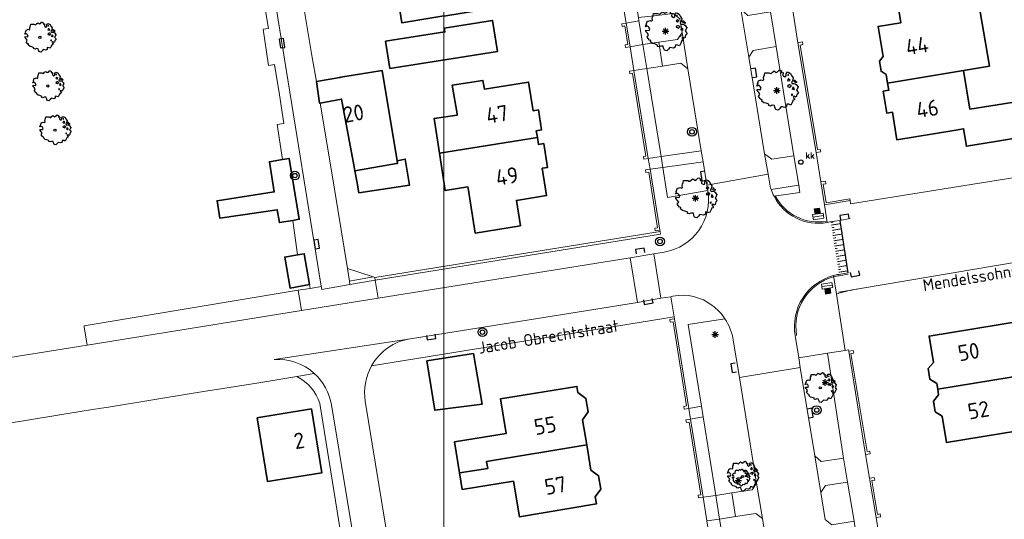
# Model space of a CAD drawing. Header units: metres. Extents: x 152391 to 157968, y 462336 to 467280.
# Tile 500 of 656: x 156114 to 156225, y 462924 to 462981. Entities that reach past the tile are written whole.
import ezdxf
from ezdxf.enums import TextEntityAlignment as Align

# ---------------------------------------------------------------- set-up
doc = ezdxf.new("R2010")
doc.units = ezdxf.units.M
doc.header["$LTSCALE"] = 0.75
doc.layers.get('0').update_dxf_attribs({"lineweight": 25})
for name, color, linetype, lineweight in [('B-GV-GR-BOOM-S', 252, 'Continuous', 25), ('B-RO-GR-GROENVOORZIENING-GV', 251, 'Continuous', 18), ('B-RO-GR-HAAG-GV', 251, 'Continuous', 13), ('B-RO-IE-TERREINAFSCHEIDING_KUNSTMATIG_MUUR-GV', 251, 'Continuous', 18), ('B-RO-OG-BEBOUWING-GV', 6, 'Continuous', 35), ('B-RO-OG-BEBOUWING-T18', 1, 'Continuous', 18), ('B-RO-OG-TERREIN_CULTUURSCHEIDING-GV', 251, 'Continuous', 18), ('B-RO-VH-VERHARDING_ASFALT-GV', 251, 'Continuous', 18), ('B-RO-VH-VERHARDING_BETONSTRAATSTEEN-GV', 251, 'Continuous', 18), ('B-RO-VH-VERHARDING_STRAATBAKSTEEN-GV', 251, 'Continuous', 18), ('B-RO-VH-VERHARDING_TEGEL-GV', 251, 'Continuous', 18), ('B-WE-OG-TOPOGRAFIE-T18', 1, 'Continuous', 18), ('B-WE-VW-MARKERING_LANGS_STREEP_DOORGETROKKEN-G', 253, 'Continuous', 13)]:
    doc.layers.add(name, color=color, linetype=linetype, lineweight=lineweight)
doc.layers.add('h-v-wb-asfaltbeton-deklaag', color=251, linetype='Continuous', plot=False)
for name, color, linetype in [('S07_STRAATKOLK', 251, 'Continuous'), ('S08_TROTTOIRKOLK', 251, 'Continuous'), ('TOPO_BOOM', 251, 'Continuous'), ('TOPO_KABELKAST', 251, 'Continuous'), ('TOPO_LICHTMAST', 251, 'Continuous')]:
    doc.layers.add(name, color=color, linetype=linetype)
doc.layers.add('X-XX-AL-TEKENBLAD_HULPLIJN-G', color=7, linetype='Continuous', lineweight=18, plot=False)
doc.styles.add('NLCS-ISO-M200-T18', font='NLCS-ISO.ttf', dxfattribs={"height": 360})
doc.styles.get("Standard").update_dxf_attribs({"font": 'txt.shx'})

# ---------------------------------------------------------------- blocks, each defined once
blk = doc.blocks.new('Q21')
at = {"color": 0, "linetype": 'ByBlock'}
for radius in [0.5, 0.25]:
    blk.add_circle((0, 0), radius, dxfattribs=at)
blk = doc.blocks.new('Q26')
at = {"color": 0, "linetype": 'ByBlock'}
for p, q in [((-0.37, 0), (0.37, 0)), ((0.262, -0.262), (-0.261, 0.261)), ((0, -0.37), (0, 0.37))]:
    blk.add_line(p, q, dxfattribs=at)
blk.add_lwpolyline([(-0.261, -0.261), (0, 0), (0.261, 0.261)], dxfattribs=at)
blk = doc.blocks.new('S08')
at = {"color": 0, "linetype": 'ByBlock'}
blk.add_lwpolyline([(-0.5, 0), (-0.5, -0.5), (0.5, -0.5), (0.5, 0)], dxfattribs=at)
blk = doc.blocks.new('S07')
at = {"color": 0, "linetype": 'ByBlock'}
blk.add_lwpolyline([(-0.5, -0.25), (0.5, -0.25), (0.5, 0.25), (-0.5, 0.25), (-0.5, -0.25)], dxfattribs=at)
blk = doc.blocks.new('Q36')
at = {"color": 0, "linetype": 'ByBlock'}
blk.add_circle((0, 0), 0.25, dxfattribs=at)
blk.add_text('kk', height=0.7, dxfattribs=at).set_placement((0.529, 0.406))
blk = doc.blocks.new('SGR-BOOM_0_10')
at = {"linetype": 'Continuous'}
for p, q in [((-0.96, 0.21), (-0.93, 0.27)), ((-0.84, 0.23), (-0.96, 0.21)), ((-0.94, -0.02), (-0.94, 0.05)), ((-0.94, 0.05), (-0.78, 0.04)), ((-0.93, 0.27), (-0.9, 0.3)), ((-0.92, 0.33), (-0.86, 0.49)), ((-0.9, 0.3), (-0.92, 0.33)), ((-0.86, 0.49), (-0.82, 0.48)), ((-0.8, 0.19), (-0.84, 0.23)), ((-0.82, 0.48), (-0.75, 0.51)), ((-0.75, 0.1), (-0.8, 0.19)), ((-0.78, 0.04), (-0.75, 0.1)), ((-0.75, 0.51), (-0.66, 0.48)), ((-0.66, 0.48), (-0.63, 0.52)), ((-0.64, 0.61), (-0.62, 0.67)), ((-0.63, 0.52), (-0.64, 0.61)), ((-0.62, 0.67), (-0.59, 0.75)), ((-0.59, 0.75), (-0.57, 0.84)), ((-0.57, 0.84), (-0.38, 0.84)), ((-0.38, 0.84), (-0.29, 0.81)), ((-0.29, 0.81), (-0.26, 0.82)), ((-0.26, 0.82), (-0.21, 0.87)), ((-0.21, 0.87), (-0.13, 0.93)), ((-0.13, 0.93), (-0.07, 0.89)), ((-0.07, 0.89), (-0.04, 0.85)), ((-0.04, 0.85), (0.04, 0.89)), ((0.04, 0.89), (0.12, 0.96)), ((0.12, 0.96), (0.15, 0.97)), ((0.15, 0.97), (0.19, 0.95)), ((0.19, 0.95), (0.22, 0.93)), ((0.23, 0.86), (0.21, 0.84)), ((0.21, 0.84), (0.3, 0.85)), ((0.22, 0.93), (0.23, 0.86)), ((0.3, 0.83), (0.29, 0.72)), ((0.29, 0.72), (0.32, 0.7)), ((0.3, 0.85), (0.3, 0.83)), ((0.32, 0.7), (0.39, 0.65)), ((0.39, 0.65), (0.42, 0.68)), ((0.42, 0.68), (0.45, 0.72)), ((0.44, 0.79), (0.5, 0.88)), ((0.45, 0.72), (0.44, 0.79)), ((0.5, 0.88), (0.57, 0.86)), ((0.53, 0.51), (0.5, 0.49)), ((0.5, 0.49), (0.52, 0.46)), ((0.52, 0.23), (0.5, 0.19)), ((0.5, 0.19), (0.58, 0.18)), ((0.55, 0.77), (0.52, 0.75)), ((0.52, 0.75), (0.53, 0.7)), ((0.52, 0.46), (0.55, 0.47)), ((0.59, 0.26), (0.52, 0.23)), ((0.53, 0.7), (0.54, 0.7)), ((0.55, 0.55), (0.53, 0.51)), ((0.54, 0.71), (0.55, 0.77)), ((0.58, 0.55), (0.55, 0.55)), ((0.55, 0.47), (0.58, 0.44)), ((0.57, 0.86), (0.65, 0.82)), ((0.61, 0.53), (0.58, 0.55)), ((0.58, 0.44), (0.61, 0.47)), ((0.58, 0.18), (0.63, 0.14)), ((0.63, 0.26), (0.59, 0.26)), ((0.63, 0.49), (0.61, 0.53)), ((0.61, 0.47), (0.63, 0.49)), ((0.68, 0.22), (0.63, 0.26)), ((0.63, 0.14), (0.68, 0.21)), ((0.65, 0.82), (0.7, 0.71)), ((0.68, 0.21), (0.7, 0.23)), ((0.74, 0.45), (0.69, 0.39)), ((0.69, 0.39), (0.72, 0.35)), ((0.7, 0.71), (0.78, 0.59)), ((0.72, 0.35), (0.78, 0.32)), ((0.78, 0.59), (0.74, 0.45)), ((0.76, 0.1), (0.74, 0.06)), ((0.81, 0.03), (0.74, 0.06)), ((0.8, 0.13), (0.76, 0.17)), ((0.76, 0.17), (0.76, 0.13)), ((0.76, 0.13), (0.76, 0.1)), ((0.78, 0.32), (0.81, 0.33)), ((0.83, 0.11), (0.8, 0.13)), ((0.83, 0.48), (0.81, 0.46)), ((0.81, 0.46), (0.82, 0.42)), ((0.81, 0.33), (0.88, 0.32)), ((0.81, 0.03), (0.85, 0.08)), ((0.82, 0.42), (0.86, 0.39)), ((0.87, 0.48), (0.83, 0.48)), ((0.85, 0.08), (0.83, 0.11)), ((0.86, 0.41), (0.92, 0.38)), ((0.86, 0.39), (0.87, 0.41)), ((0.91, 0.43), (0.87, 0.48)), ((0.88, 0.32), (0.92, 0.29)), ((0.97, 0.4), (0.91, 0.43)), ((0.92, 0.38), (0.97, 0.4)), ((0.92, 0.29), (1.02, 0.18)), ((0.97, 0.06), (0.94, 0.02)), ((0.94, 0.02), (0.99, -0.05)), ((1.02, 0.18), (0.97, 0.06)), ((-0.87, -0.1), (-0.94, -0.02)), ((-0.81, -0.18), (-0.87, -0.1)), ((-0.87, -0.28), (-0.84, -0.24)), ((-0.76, -0.42), (-0.87, -0.28)), ((-0.84, -0.24), (-0.81, -0.18)), ((-0.7, -0.44), (-0.76, -0.42)), ((-0.72, -0.51), (-0.7, -0.44)), ((-0.62, -0.59), (-0.72, -0.51)), ((-0.51, -0.61), (-0.62, -0.59)), ((-0.38, -0.66), (-0.51, -0.61)), ((-0.38, -0.73), (-0.38, -0.66)), ((-0.31, -0.75), (-0.38, -0.73)), ((-0.23, -0.71), (-0.31, -0.75)), ((-0.11, -0.72), (-0.23, -0.71)), ((-0.09, -0.8), (-0.11, -0.72)), ((-0.07, -0.84), (-0.09, -0.8)), ((-0.05, -0.9), (-0.07, -0.84)), ((0.06, -0.94), (-0.05, -0.9)), ((0.14, -0.86), (0.06, -0.94)), ((0.2, -0.77), (0.14, -0.86)), ((0.38, -0.81), (0.2, -0.77)), ((0.47, -0.76), (0.38, -0.81)), ((0.47, -0.65), (0.47, -0.76)), ((0.58, -0.66), (0.47, -0.65)), ((0.66, -0.7), (0.58, -0.66)), ((0.72, -0.57), (0.66, -0.7)), ((0.72, -0.16), (0.7, -0.2)), ((0.7, -0.2), (0.7, -0.24)), ((0.71, -0.24), (0.75, -0.23)), ((0.75, -0.19), (0.72, -0.16)), ((0.76, -0.5), (0.72, -0.57)), ((0.75, -0.23), (0.75, -0.19)), ((0.77, -0.47), (0.76, -0.5)), ((0.83, -0.45), (0.77, -0.47)), ((0.82, -0.27), (0.78, -0.33)), ((0.78, -0.33), (0.8, -0.36)), ((0.8, -0.36), (0.84, -0.4)), ((0.89, -0.33), (0.82, -0.27)), ((0.84, -0.4), (0.83, -0.45)), ((0.93, -0.29), (0.89, -0.33)), ((0.95, -0.24), (0.93, -0.29)), ((0.97, -0.17), (0.95, -0.24)), ((1.04, -0.1), (0.97, -0.17)), ((0.99, -0.05), (1.04, -0.1))]:
    blk.add_line(p, q, dxfattribs=at)
blk.add_circle((0, 0), 0.0711, dxfattribs=at)
blk = doc.blocks.new('SGR-BOOM_21_30')
at = {"linetype": 'Continuous'}
for p, q in [((-1.13, 1.09), (-1.11, 1.19)), ((-1.11, 1.19), (-1.05, 1.33)), ((-1.05, 1.33), (-1.02, 1.5)), ((-1.02, 1.5), (-0.67, 1.5)), ((-0.67, 1.5), (-0.52, 1.43)), ((-0.52, 1.43), (-0.47, 1.45)), ((-0.47, 1.45), (-0.37, 1.55)), ((-0.37, 1.55), (-0.23, 1.65)), ((-0.23, 1.65), (-0.13, 1.58)), ((-0.13, 1.58), (-0.06, 1.52)), ((-0.06, 1.52), (0.07, 1.58)), ((0.07, 1.58), (0.2, 1.71)), ((0.2, 1.71), (0.26, 1.73)), ((0.26, 1.73), (0.33, 1.7)), ((0.33, 1.7), (0.39, 1.65)), ((0.4, 1.53), (0.38, 1.5)), ((0.38, 1.5), (0.53, 1.52)), ((0.39, 1.65), (0.4, 1.53)), ((0.54, 1.48), (0.51, 1.29)), ((0.51, 1.29), (0.57, 1.24)), ((0.53, 1.52), (0.54, 1.48)), ((0.57, 1.24), (0.69, 1.15)), ((0.69, 1.15), (0.75, 1.2)), ((0.75, 1.2), (0.8, 1.29)), ((0.79, 1.4), (0.89, 1.56)), ((0.8, 1.29), (0.79, 1.4)), ((0.89, 1.56), (1.02, 1.53)), ((0.97, 1.37), (0.93, 1.33)), ((0.93, 1.33), (0.95, 1.25)), ((0.95, 1.25), (0.96, 1.24)), ((0.96, 1.27), (0.97, 1.37)), ((1.02, 1.53), (1.16, 1.45)), ((1.16, 1.45), (1.25, 1.27)), ((1.25, 1.27), (1.38, 1.06)), ((-1.7, 0.37), (-1.66, 0.48)), ((-1.49, 0.41), (-1.7, 0.37)), ((-1.68, -0.03), (-1.67, 0.09)), ((-1.67, 0.09), (-1.39, 0.07)), ((-1.66, 0.48), (-1.6, 0.53)), ((-1.63, 0.58), (-1.53, 0.87)), ((-1.6, 0.53), (-1.63, 0.58)), ((-1.53, 0.87), (-1.46, 0.86)), ((-1.42, 0.33), (-1.49, 0.41)), ((-1.46, 0.86), (-1.34, 0.91)), ((-1.33, 0.18), (-1.42, 0.33)), ((-1.39, 0.07), (-1.33, 0.18)), ((-1.34, 0.91), (-1.18, 0.86)), ((-1.18, 0.86), (-1.12, 0.92)), ((-1.12, 0.92), (-1.13, 1.09)), ((0.94, 0.91), (0.89, 0.87)), ((0.89, 0.87), (0.93, 0.83)), ((0.93, 0.41), (0.89, 0.33)), ((0.89, 0.33), (1.03, 0.32)), ((0.93, 0.83), (0.98, 0.84)), ((1.05, 0.46), (0.93, 0.41)), ((0.97, 0.97), (0.94, 0.91)), ((1.03, 0.97), (0.97, 0.97)), ((0.98, 0.84), (1.03, 0.78)), ((1.08, 0.94), (1.03, 0.97)), ((1.03, 0.78), (1.08, 0.84)), ((1.03, 0.32), (1.11, 0.25)), ((1.11, 0.46), (1.05, 0.46)), ((1.12, 0.87), (1.08, 0.94)), ((1.08, 0.84), (1.12, 0.87)), ((1.22, 0.4), (1.11, 0.46)), ((1.11, 0.25), (1.2, 0.37)), ((1.2, 0.37), (1.24, 0.41)), ((1.32, 0.79), (1.23, 0.69)), ((1.23, 0.69), (1.27, 0.63)), ((1.27, 0.63), (1.38, 0.56)), ((1.34, 0.18), (1.31, 0.1)), ((1.43, 0.05), (1.31, 0.1)), ((1.38, 1.06), (1.32, 0.79)), ((1.36, 0.3), (1.34, 0.23)), ((1.34, 0.23), (1.34, 0.18)), ((1.43, 0.23), (1.36, 0.3)), ((1.38, 0.56), (1.44, 0.6)), ((1.47, 0.2), (1.43, 0.23)), ((1.43, 0.05), (1.51, 0.14)), ((1.47, 0.86), (1.44, 0.81)), ((1.44, 0.81), (1.46, 0.74)), ((1.44, 0.6), (1.57, 0.56)), ((1.46, 0.74), (1.53, 0.69)), ((1.54, 0.86), (1.47, 0.86)), ((1.51, 0.14), (1.47, 0.2)), ((1.53, 0.73), (1.64, 0.68)), ((1.53, 0.69), (1.54, 0.73)), ((1.62, 0.76), (1.54, 0.86)), ((1.57, 0.56), (1.64, 0.51)), ((1.73, 0.71), (1.62, 0.76)), ((1.64, 0.68), (1.73, 0.71)), ((1.64, 0.51), (1.81, 0.32)), ((1.72, 0.1), (1.67, 0.04)), ((1.67, 0.04), (1.76, -0.09)), ((1.81, 0.32), (1.72, 0.1)), ((-1.54, -0.18), (-1.68, -0.03)), ((-1.55, -0.51), (-1.49, -0.42)), ((-1.35, -0.75), (-1.55, -0.51)), ((-1.44, -0.32), (-1.54, -0.18)), ((-1.49, -0.42), (-1.44, -0.32)), ((-1.25, -0.78), (-1.35, -0.75)), ((-1.27, -0.9), (-1.25, -0.78)), ((-1.11, -1.05), (-1.27, -0.9)), ((-0.91, -1.08), (-1.11, -1.05)), ((-0.67, -1.18), (-0.91, -1.08)), ((1.29, -1.01), (1.18, -1.24)), ((1.29, -0.29), (1.24, -0.36)), ((1.24, -0.36), (1.25, -0.42)), ((1.26, -0.42), (1.33, -0.41)), ((1.33, -0.34), (1.29, -0.29)), ((1.36, -0.88), (1.29, -1.01)), ((1.33, -0.41), (1.33, -0.34)), ((1.37, -0.83), (1.36, -0.88)), ((1.48, -0.8), (1.37, -0.83)), ((1.46, -0.47), (1.39, -0.59)), ((1.39, -0.59), (1.43, -0.64)), ((1.43, -0.64), (1.5, -0.7)), ((1.58, -0.59), (1.46, -0.47)), ((1.5, -0.7), (1.48, -0.8)), ((1.66, -0.52), (1.58, -0.59)), ((1.68, -0.42), (1.66, -0.52)), ((1.72, -0.31), (1.68, -0.42)), ((1.84, -0.18), (1.72, -0.31)), ((1.76, -0.09), (1.84, -0.18)), ((-0.68, -1.29), (-0.67, -1.18)), ((-0.55, -1.33), (-0.68, -1.29)), ((-0.4, -1.26), (-0.55, -1.33)), ((-0.19, -1.28), (-0.4, -1.26)), ((-0.16, -1.43), (-0.19, -1.28)), ((-0.13, -1.49), (-0.16, -1.43)), ((-0.1, -1.61), (-0.13, -1.49)), ((0.11, -1.67), (-0.1, -1.61)), ((0.25, -1.52), (0.11, -1.67)), ((0.36, -1.38), (0.25, -1.52)), ((0.68, -1.44), (0.36, -1.38)), ((0.83, -1.36), (0.68, -1.44)), ((0.84, -1.16), (0.83, -1.36)), ((1.03, -1.18), (0.84, -1.16)), ((1.18, -1.24), (1.03, -1.18))]:
    blk.add_line(p, q, dxfattribs=at)
blk.add_circle((0, 0), 0.126, dxfattribs=at)
blk = doc.blocks.new('SGR-BOOM_31_50')
at = {"linetype": 'Continuous'}
for p, q in [((0.09, 2.11), (0.27, 2.28)), ((0.27, 2.28), (0.35, 2.31)), ((0.35, 2.31), (0.44, 2.26)), ((0.44, 2.26), (0.52, 2.2)), ((-2.18, 0.77), (-2.04, 1.17)), ((-2.04, 1.17), (-1.94, 1.14)), ((-1.94, 1.14), (-1.79, 1.21)), ((-1.79, 1.21), (-1.57, 1.14)), ((-1.57, 1.14), (-1.49, 1.23)), ((-1.51, 1.45), (-1.48, 1.58)), ((-1.49, 1.23), (-1.51, 1.45)), ((-1.48, 1.58), (-1.4, 1.78)), ((-1.4, 1.78), (-1.36, 2)), ((-1.36, 2), (-0.89, 2)), ((-0.89, 2), (-0.69, 1.91)), ((-0.69, 1.91), (-0.63, 1.93)), ((-0.63, 1.93), (-0.49, 2.06)), ((-0.49, 2.06), (-0.3, 2.2)), ((-0.3, 2.2), (-0.18, 2.11)), ((-0.18, 2.11), (-0.08, 2.02)), ((-0.08, 2.02), (0.09, 2.11)), ((0.54, 2.04), (0.51, 2)), ((0.51, 2), (0.71, 2.02)), ((0.52, 2.2), (0.54, 2.04)), ((0.72, 1.98), (0.68, 1.71)), ((0.68, 1.71), (0.75, 1.65)), ((0.71, 2.02), (0.72, 1.98)), ((0.75, 1.65), (0.92, 1.54)), ((0.92, 1.54), (1, 1.6)), ((1, 1.6), (1.06, 1.71)), ((1.05, 1.87), (1.19, 2.09)), ((1.06, 1.71), (1.05, 1.87)), ((1.19, 2.09), (1.36, 2.04)), ((1.25, 1.21), (1.19, 1.17)), ((1.19, 1.17), (1.23, 1.1)), ((1.3, 1.82), (1.23, 1.78)), ((1.23, 1.78), (1.27, 1.67)), ((1.23, 1.1), (1.31, 1.12)), ((1.3, 1.3), (1.25, 1.21)), ((1.27, 1.67), (1.28, 1.65)), ((1.28, 1.69), (1.3, 1.82)), ((1.37, 1.3), (1.3, 1.3)), ((1.31, 1.12), (1.37, 1.03)), ((1.36, 2.04), (1.54, 1.93)), ((1.44, 1.25), (1.37, 1.3)), ((1.37, 1.03), (1.44, 1.12)), ((1.5, 1.17), (1.44, 1.25)), ((1.44, 1.12), (1.5, 1.17)), ((1.54, 1.93), (1.67, 1.69)), ((1.67, 1.69), (1.84, 1.41)), ((1.84, 1.41), (1.76, 1.06)), ((1.96, 1.14), (1.92, 1.08)), ((2.06, 1.14), (1.96, 1.14)), ((2.16, 1.01), (2.06, 1.14)), ((-2.27, 0.49), (-2.21, 0.64)), ((-1.99, 0.55), (-2.27, 0.49)), ((-2.24, -0.04), (-2.22, 0.11)), ((-2.22, 0.11), (-1.85, 0.09)), ((-2.21, 0.64), (-2.13, 0.71)), ((-2.13, 0.71), (-2.18, 0.77)), ((-1.9, 0.44), (-1.99, 0.55)), ((-1.77, 0.25), (-1.9, 0.44)), ((-1.85, 0.09), (-1.77, 0.25)), ((1.23, 0.55), (1.19, 0.44)), ((1.19, 0.44), (1.37, 0.42)), ((1.4, 0.62), (1.23, 0.55)), ((1.37, 0.42), (1.48, 0.33)), ((1.48, 0.62), (1.4, 0.62)), ((1.62, 0.53), (1.48, 0.62)), ((1.48, 0.33), (1.61, 0.49)), ((1.61, 0.49), (1.65, 0.55)), ((1.76, 1.06), (1.64, 0.93)), ((1.64, 0.93), (1.7, 0.84)), ((1.7, 0.84), (1.84, 0.75)), ((1.79, 0.25), (1.75, 0.14)), ((1.91, 0.07), (1.75, 0.14)), ((1.81, 0.4), (1.79, 0.31)), ((1.79, 0.31), (1.79, 0.25)), ((1.9, 0.31), (1.81, 0.4)), ((1.84, 0.75), (1.92, 0.79)), ((1.96, 0.27), (1.9, 0.31)), ((1.91, 0.07), (2.01, 0.18)), ((1.92, 1.08), (1.95, 0.99)), ((1.92, 0.79), (2.09, 0.75)), ((1.95, 0.99), (2.04, 0.93)), ((2.01, 0.18), (1.96, 0.27)), ((2.04, 0.97), (2.18, 0.9)), ((2.04, 0.93), (2.06, 0.97)), ((2.09, 0.75), (2.18, 0.68)), ((2.3, 0.95), (2.16, 1.01)), ((2.18, 0.9), (2.3, 0.95)), ((2.18, 0.68), (2.41, 0.42)), ((2.29, 0.14), (2.23, 0.05)), ((2.23, 0.05), (2.35, -0.13)), ((2.41, 0.42), (2.29, 0.14)), ((-2.05, -0.24), (-2.24, -0.04)), ((-2.07, -0.67), (-1.99, -0.56)), ((-1.8, -1), (-2.07, -0.67)), ((-1.91, -0.43), (-2.05, -0.24)), ((-1.99, -0.56), (-1.91, -0.43)), ((-1.67, -1.05), (-1.8, -1)), ((-1.7, -1.2), (-1.67, -1.05)), ((1.72, -0.39), (1.65, -0.48)), ((1.65, -0.48), (1.67, -0.56)), ((1.68, -0.56), (1.78, -0.54)), ((1.78, -0.45), (1.72, -0.39)), ((1.78, -0.54), (1.78, -0.45)), ((1.82, -1.11), (1.81, -1.18)), ((1.98, -1.07), (1.82, -1.11)), ((1.95, -0.63), (1.85, -0.78)), ((1.85, -0.78), (1.9, -0.85)), ((1.9, -0.85), (1.99, -0.94)), ((2.1, -0.78), (1.95, -0.63)), ((1.99, -0.94), (1.98, -1.07)), ((2.21, -0.7), (2.1, -0.78)), ((2.24, -0.56), (2.21, -0.7)), ((2.29, -0.41), (2.24, -0.56)), ((2.46, -0.24), (2.29, -0.41)), ((2.35, -0.13), (2.46, -0.24)), ((-1.48, -1.4), (-1.7, -1.2)), ((-1.22, -1.44), (-1.48, -1.4)), ((-0.89, -1.57), (-1.22, -1.44)), ((-0.91, -1.72), (-0.89, -1.57)), ((-0.73, -1.77), (-0.91, -1.72)), ((-0.53, -1.68), (-0.73, -1.77)), ((-0.25, -1.7), (-0.53, -1.68)), ((-0.21, -1.9), (-0.25, -1.7)), ((-0.18, -1.99), (-0.21, -1.9)), ((-0.13, -2.14), (-0.18, -1.99)), ((0.15, -2.23), (-0.13, -2.14)), ((0.34, -2.03), (0.15, -2.23)), ((0.47, -1.83), (0.34, -2.03)), ((0.91, -1.92), (0.47, -1.83)), ((1.11, -1.81), (0.91, -1.92)), ((1.13, -1.55), (1.11, -1.81)), ((1.37, -1.57), (1.13, -1.55)), ((1.58, -1.66), (1.37, -1.57)), ((1.72, -1.35), (1.58, -1.66)), ((1.81, -1.18), (1.72, -1.35))]:
    blk.add_line(p, q, dxfattribs=at)
blk.add_circle((0, 0), 0.169, dxfattribs=at)

msp = doc.modelspace()

# ---------------------------------------------------------------- linework, layer by layer
at = {"layer": 'B-RO-GR-GROENVOORZIENING-GV'}
msp.add_lwpolyline([(156153.99, 462951.45), (156154.04, 462951.15), (156186.33, 462956.33), (156186.28, 462956.63)], close=True, dxfattribs=at)
at = {"layer": 'B-RO-GR-HAAG-GV'}
msp.add_lwpolyline([(156154.04, 462951.15), (156186.33, 462956.33), (156186.28, 462956.63), (156153.99, 462951.45)], close=True, dxfattribs=at)
msp.add_polyline3d([(156206.53, 462949.78, 2.21), (156216.78, 462951.5, 2.12), (156229.49, 462953.65, 2.17), (156246.85, 462956.31, 2.18), (156250.18, 462956.85, 2.17), (156250.37, 462956.59, 2.19), (156250.87, 462953.42, 2.21)], dxfattribs=at)
at = {"layer": 'B-RO-IE-TERREINAFSCHEIDING_KUNSTMATIG_MUUR-GV'}
for points in [[(156182.89, 462977.53), (156182.45, 462980.22), (156181.94, 462980.14), (156181.99, 462979.84), (156182.29, 462979.89), (156182.64, 462977.8), (156182.33, 462977.75), (156182.38, 462977.44)], [(156204.1, 462965.9), (156202.15, 462977.73), (156202.45, 462977.78), (156202.4, 462978.08), (156201.89, 462978), (156203.94, 462965.56), (156204.46, 462965.65), (156204.4, 462965.95)], [(156183.17, 462974.53), (156184.69, 462965.18), (156184.39, 462965.13), (156184.44, 462964.83), (156184.95, 462964.91), (156183.33, 462974.87), (156182.81, 462974.79), (156182.86, 462974.48)], [(156186.25, 462956.78), (156185.16, 462963.69), (156184.64, 462963.61), (156184.69, 462963.3), (156185, 462963.35), (156186, 462957.06), (156185.69, 462957.01), (156185.74, 462956.7)], [(156204.89, 462959.65), (156207.79, 462960.13), (156207.76, 462960.34), (156205.07, 462959.89), (156204.73, 462961.99), (156205.04, 462962.04), (156204.99, 462962.34), (156204.48, 462962.26)], [(156187.91, 462946.78), (156187.39, 462946.7), (156187.44, 462946.4), (156187.75, 462946.44), (156189.27, 462936.91), (156188.96, 462936.86), (156189.01, 462936.56), (156189.53, 462936.64)], [(156209.71, 462931.74), (156207.89, 462942.84), (156208.2, 462942.89), (156208.15, 462943.19), (156207.63, 462943.11), (156209.55, 462931.4), (156210.07, 462931.48), (156210.02, 462931.79)], [(156191.15, 462926.59), (156189.72, 462935.42), (156189.21, 462935.34), (156189.26, 462935.03), (156189.57, 462935.08), (156190.89, 462926.87), (156190.59, 462926.82), (156190.64, 462926.51)], [(156210.73, 462924.3), (156211.24, 462924.38), (156211.19, 462924.69), (156210.89, 462924.64), (156210.26, 462928.47), (156210.57, 462928.52), (156210.52, 462928.82), (156210, 462928.74)]]:
    msp.add_lwpolyline(points, close=True, dxfattribs=at)
at = {"layer": 'B-RO-OG-BEBOUWING-GV'}
for points in [[(156168.66, 462988.9), (156156.04, 462986.71), (156157.06, 462980.26), (156161.82, 462981.04), (156161.83, 462980.99), (156170.33, 462982.4), (156170.16, 462983.39), (156170.56, 462984.08), (156170.34, 462985.4), (156169.73, 462986), (156169.23, 462988.99)], [(156220.63, 462974.87), (156223.56, 462975.35), (156222, 462984.39), (156213.1, 462982.92), (156213.54, 462980.26), (156210.96, 462979.84), (156211.52, 462976.45), (156211.1, 462975.92), (156211.29, 462974.76), (156211.86, 462974.4), (156212.03, 462973.42), (156220.64, 462974.85)], [(156155.72, 462975.07), (156167.89, 462977.01), (156167.33, 462980.52), (156161.86, 462979.64), (156161.93, 462979.22), (156155.23, 462978.16)], [(156151.66, 462963.94), (156151.74, 462963.51), (156156.47, 462964.32), (156156.58, 462964.34), (156156.55, 462964.62), (156154.83, 462974.86), (156150.14, 462974.08), (156150.03, 462974.06), (156147.39, 462973.62), (156147.74, 462971.16), (156147.81, 462971.17), (156150.23, 462971.62)], [(156220.64, 462974.85), (156212.03, 462973.42), (156212.16, 462972.61), (156211.52, 462972.5), (156211.93, 462970.04), (156212.57, 462970.14), (156213.09, 462967.01), (156219.54, 462968.08), (156220.64, 462968.26), (156220.96, 462966.29), (156224.24, 462966.83), (156229.9, 462967.77), (156229.2, 462971.74), (156221.35, 462970.49)], [(156172.4, 462967.26), (156172.28, 462968.03), (156172.88, 462968.13), (156172.52, 462970.39), (156171.92, 462970.3), (156171.4, 462973.55), (156166.4, 462972.76), (156166.24, 462973.73), (156162.75, 462973.18), (156163.31, 462969.95), (156163.34, 462969.81), (156160.71, 462969.41), (156161.31, 462965.5)], [(156170.48, 462957.29), (156170.03, 462960.16), (156173.44, 462960.71), (156172.95, 462963.79), (156173.55, 462963.89), (156173.12, 462966.59), (156172.52, 462966.49), (156172.4, 462967.26), (156161.31, 462965.5), (156161.95, 462961.28), (156164.52, 462961.68), (156164.55, 462961.54), (156165.36, 462956.47)], [(156143.54, 462964.78), (156142.07, 462964.54), (156142.63, 462961.12), (156136.16, 462960.12), (156136.48, 462958.15), (156142.96, 462959.1), (156143.2, 462957.65), (156144.74, 462957.9), (156145.45, 462958.02), (156144.31, 462964.91)], [(156151.96, 462962.34), (156152.2, 462961.03), (156157.93, 462961.89), (156157.45, 462964.84), (156156.55, 462964.62), (156156.58, 462964.34), (156156.47, 462964.32), (156151.74, 462963.51)], [(156146.62, 462950.63), (156146.02, 462954.13), (156145.27, 462954), (156143.81, 462953.75), (156144.41, 462950.25)], [(156217.7, 462938.8), (156229.93, 462940.8), (156228.96, 462946.76), (156227.08, 462946.46), (156227.08, 462946.51), (156216.72, 462944.82), (156217.21, 462941.82), (156216.62, 462941.13), (156216.82, 462939.93), (156217.6, 462939.46)], [(156159.89, 462942.03), (156160.79, 462936.43), (156166.14, 462937.1), (156165.16, 462942.84)], [(156217.7, 462938.8), (156217.81, 462938.15), (156217.21, 462937.44), (156217.41, 462936.25), (156218.2, 462935.77), (156218.69, 462932.78), (156230.92, 462934.78), (156229.93, 462940.8)], [(156166.64, 462930.58), (156166.64, 462930.61), (156177.98, 462932.5), (156177.5, 462935.35), (156178.15, 462936.23), (156177.9, 462937.77), (156176.99, 462938.42), (156176.87, 462939.11), (156168.22, 462937.7), (156168.85, 462933.78), (156163.03, 462932.86), (156163.59, 462929.33), (156166.78, 462929.82)], [(156140.69, 462935.57), (156141.87, 462928.35), (156148.01, 462929.36), (156146.82, 462936.58), (156142.72, 462935.91), (156140.88, 462935.6)], [(156177.98, 462932.5), (156166.64, 462930.61), (156166.64, 462930.58), (156166.78, 462929.82), (156163.59, 462929.33), (156163.88, 462927.47), (156169.69, 462928.4), (156170.37, 462924.38), (156179.09, 462925.83), (156178.95, 462926.63), (156179.58, 462927.48), (156179.33, 462929.02), (156178.45, 462929.65)]]:
    msp.add_lwpolyline(points, close=True, dxfattribs=at)
at = {"layer": 'B-RO-OG-TERREIN_CULTUURSCHEIDING-GV'}
for points in [[(156183.89, 462980.46), (156184.33, 462977.78), (156186.13, 462978.05), (156188.25, 462978.36), (156188.77, 462979.15), (156188.51, 462980.68), (156187.75, 462981.3), (156185.62, 462981.04), (156183.83, 462980.83)], [(156198.12, 462965.41), (156198.92, 462964.82), (156201.44, 462965.21), (156199.42, 462977.55), (156196.83, 462977.12), (156196.33, 462976.35)], [(156186.4, 462965.12), (156190.94, 462965.78), (156189.41, 462975.05), (156188.64, 462975.69), (156186.57, 462975.36), (156184.77, 462975.07)], [(156191.7, 462961.27), (156191.58, 462961.9), (156191.15, 462964.53), (156186.6, 462963.89), (156187.14, 462960.49)], [(156203.79, 462931.26), (156204.53, 462930.63), (156207.06, 462931.02), (156205.22, 462942.88), (156201.98, 462942.37), (156202.15, 462941.26)], [(156207.51, 462928.3), (156205.01, 462927.93), (156204.47, 462927.12), (156204.97, 462924.07), (156205.71, 462923.47), (156208.24, 462923.86)], [(156195.19, 462921.98), (156197.54, 462922.38), (156198.03, 462923.19), (156197.86, 462924.19), (156197.11, 462924.76), (156194.81, 462924.4), (156193.02, 462924.11), (156193.41, 462921.7)]]:
    msp.add_lwpolyline(points, close=True, dxfattribs=at)
for points in [[(156199.18, 462960.62), (156202.11, 462961.06), (156201.98, 462961.9), (156198.85, 462961.39)], [(156193.62, 462946.78), (156189.46, 462946.14), (156190.96, 462936.87), (156191.16, 462935.66)], [(156191.16, 462935.66), (156192.6, 462926.78), (156194.41, 462927.07), (156196.71, 462927.41), (156197.2, 462928.19), (156195.26, 462940.13), (156194.57, 462944.34)]]:
    msp.add_lwpolyline(points, dxfattribs=at)
for points in [[(156198.85, 462961.39, 0.035842), (156199.18, 462960.62)], [(156194.57, 462944.34, 0.111331), (156193.62, 462946.78)]]:
    msp.add_lwpolyline(points, format="xyb", dxfattribs=at)
at = {"layer": 'B-RO-VH-VERHARDING_ASFALT-GV'}
for points in [[(156188.51, 462980.68), (156188.77, 462979.15), (156189.41, 462975.05), (156190.94, 462965.78), (156191.15, 462964.53), (156191.58, 462961.9), (156198.5, 462963.13), (156198.12, 462965.41), (156196.33, 462976.35), (156195.43, 462981.78)], [(156198.73, 462961.76), (156198.5, 462963.13), (156191.58, 462961.9), (156191.7, 462961.27)], [(156206.52, 462951.79), (156207.54, 462951.96), (156206.61, 462957.9), (156205.48, 462957.72)], [(156206.61, 462957.9), (156207.78, 462958.11)], [(156206.61, 462957.89), (156207.54, 462951.96)], [(156186.75, 462954.31), (156185.56, 462954.12)], [(156185.56, 462954.12), (156186.37, 462949.09), (156187.51, 462949.27), (156187.73, 462949.31)], [(156194.57, 462944.34), (156195.26, 462940.13), (156202.15, 462941.26), (156201.98, 462942.37), (156201.59, 462944.86)], [(156204.97, 462924.07), (156204.47, 462927.12), (156203.79, 462931.26), (156202.15, 462941.26), (156195.26, 462940.13), (156197.2, 462928.19), (156197.86, 462924.19), (156198.03, 462923.19)]]:
    msp.add_lwpolyline(points, dxfattribs=at)
for points in [[(156191.7, 462961.27, -0.412807), (156186.75, 462954.31)], [(156198.85, 462961.39, -0.019305), (156198.73, 462961.76)], [(156199.18, 462960.62, -0.035842), (156198.85, 462961.39)], [(156205.2, 462957.66, -0.327819), (156199.18, 462960.62)], [(156205.48, 462957.72, -0.013958), (156205.2, 462957.66)], [(156201.59, 462944.86, -0.390473), (156205.91, 462951.66)], [(156205.91, 462951.66, -0.024865), (156206.52, 462951.79)], [(156187.73, 462949.31, -0.220766), (156192.19, 462948.27)], [(156192.19, 462948.27, -0.087052), (156193.62, 462946.78)], [(156193.62, 462946.78, -0.111331), (156194.57, 462944.34)]]:
    msp.add_lwpolyline(points, format="xyb", dxfattribs=at)
msp.add_lwpolyline([(156182.89, 462953.68), (156183.73, 462948.62), (156186.37, 462949.09), (156185.56, 462954.12)], close=True, dxfattribs=at)
at = {"layer": 'B-RO-VH-VERHARDING_BETONSTRAATSTEEN-GV'}
for points in [[(156147.81, 462971.17), (156147.74, 462971.16), (156147.39, 462973.62), (156146.93, 462976.34), (156144.39, 462991.5), (156143.08, 463000), (156130.77, 463076.93), (156127.47, 463076.38), (156139.95, 463000), (156147.72, 462951.86), (156147.95, 462950.47), (156148.01, 462950.09), (156151.19, 462950.65), (156151.14, 462951.01), (156150.9, 462952.46), (156149.11, 462963.51)], [(156190.94, 462965.78), (156186.4, 462965.12), (156186.6, 462963.89), (156191.15, 462964.53)], [(156150.9, 462952.46), (156151.14, 462951.01), (156153.8, 462951.51)], [(156151.19, 462950.65), (156154.04, 462951.15), (156153.99, 462951.45), (156153.8, 462951.51), (156151.14, 462951.01)]]:
    msp.add_lwpolyline(points, close=True, dxfattribs=at)
for points in [[(156141.41, 462982.98), (156141.98, 462979.62), (156141.36, 462979.51), (156141.99, 462975.43), (156142.65, 462975.54), (156143.2, 462972.09), (156143.72, 462968.87), (156142.96, 462968.74), (156143.54, 462964.78), (156144.31, 462964.91), (156145.45, 462958.02), (156144.74, 462957.9), (156145.27, 462954), (156146.02, 462954.13), (156146.62, 462950.63), (156146.69, 462950.21), (156147.73, 462950.39), (156147.95, 462950.47), (156147.72, 462951.86), (156139.95, 463000)], [(156142.61, 462942.15), (156142.63, 462942.15), (156158.04, 462944.52), (156183.73, 462948.62), (156182.89, 462953.68), (156154.37, 462949.09), (156145.71, 462947.7), (156121.45, 462943.8), (156115.09, 462942.78), (156101.76, 462940.64), (156100.76, 462940.47)], [(156158.04, 462944.52), (156142.63, 462942.15)], [(156149.11, 462937.02), (156155.28, 462899.66), (156159.51, 462873.23), (156159.51, 462873.22), (156159.55, 462872.9), (156161.92, 462856.01)], [(156176.45, 462792.29), (156175.46, 462797.5), (156174.92, 462800.88), (156173.64, 462808.88), (156172.95, 462813.19), (156167.15, 462849.48), (156166.57, 462853.08), (156161.29, 462886.15), (156157.41, 462909.9), (156156.39, 462916.18), (156155.62, 462920.89), (156152.92, 462937.44)]]:
    msp.add_lwpolyline(points, dxfattribs=at)
for points in [[(156153.63, 462941.44, -0.228878), (156158.04, 462944.52)], [(156142.63, 462942.15, -0.202331), (156147.15, 462940.59)], [(156152.92, 462937.44, -0.168988), (156153.63, 462941.44)], [(156147.15, 462940.59, -0.170462), (156149.11, 462937.02)]]:
    msp.add_lwpolyline(points, format="xyb", dxfattribs=at)
at = {"layer": 'B-RO-VH-VERHARDING_STRAATBAKSTEEN-GV'}
for points in [[(156182.01, 462982.88), (156182.45, 462980.22), (156183.89, 462980.46), (156183.83, 462980.83), (156183.45, 462983.11)], [(156195.43, 462981.78), (156196.33, 462976.35), (156196.83, 462977.12), (156199.42, 462977.55), (156198.79, 462981.47), (156196.21, 462981.09)], [(156186.57, 462975.36), (156188.64, 462975.69), (156189.41, 462975.05), (156188.77, 462979.15), (156188.25, 462978.36), (156186.13, 462978.05)], [(156182.89, 462977.53), (156183.33, 462974.87), (156184.77, 462975.07), (156184.33, 462977.78)], [(156184.95, 462964.91), (156185.16, 462963.69), (156186.6, 462963.89), (156186.4, 462965.12)], [(156203.63, 462957.96), (156204.82, 462958.14), (156204.73, 462958.73), (156203.54, 462958.55)], [(156204.54, 462950.7), (156205.73, 462950.89), (156205.82, 462950.3), (156204.63, 462950.11)], [(156189.53, 462936.64), (156189.72, 462935.42), (156191.16, 462935.66), (156190.96, 462936.87)], [(156207.06, 462931.02), (156204.53, 462930.63), (156203.79, 462931.26), (156204.47, 462927.12), (156205.01, 462927.93), (156207.51, 462928.3)], [(156194.41, 462927.07), (156194.81, 462924.4), (156197.11, 462924.76), (156197.86, 462924.19), (156197.2, 462928.19), (156196.71, 462927.41)], [(156191.15, 462926.59), (156191.58, 462923.92), (156193.02, 462924.11), (156192.6, 462926.78)]]:
    msp.add_lwpolyline(points, close=True, dxfattribs=at)
for points in [[(156198.85, 462961.39), (156201.98, 462961.9), (156201.44, 462965.21), (156198.92, 462964.82), (156198.12, 462965.41), (156198.5, 462963.13), (156198.73, 462961.76)], [(156203.74, 462959.19), (156204.34, 462959.28)], [(156203.84, 462958.6), (156203.74, 462959.19)], [(156204.13, 462958.64), (156204.04, 462959.23)], [(156204.43, 462958.69), (156204.34, 462959.28)], [(156203.59, 462958.25), (156204.77, 462958.44)], [(156201.98, 462942.37), (156205.22, 462942.88), (156207.24, 462943.2), (156206.24, 462949.57), (156205.91, 462951.66)], [(156207.56, 462951.81), (156206.54, 462951.64)], [(156204.59, 462950.41), (156205.77, 462950.59)], [(156204.93, 462950.16), (156205.02, 462949.56)], [(156205.23, 462950.2), (156205.32, 462949.61)], [(156205.52, 462950.25), (156205.62, 462949.66)], [(156205.02, 462949.56), (156205.62, 462949.66)], [(156201.59, 462944.86), (156201.98, 462942.37)]]:
    msp.add_lwpolyline(points, dxfattribs=at)
for points in [[(156198.73, 462961.76, 0.019305), (156198.85, 462961.39)], [(156205.91, 462951.66, 0.390473), (156201.59, 462944.86)], [(156205.95, 462951.52, 0.390473), (156201.74, 462944.89, 0.390473)], [(156206.54, 462951.64, 0.024865), (156205.95, 462951.52, 0.024865)]]:
    msp.add_lwpolyline(points, format="xyb", dxfattribs=at)
at = {"layer": 'B-RO-VH-VERHARDING_STRAATBAKSTEEN-GV', "color": 254, "true_color": 0xcfcfcf}
for points in [[(156203.89, 462958.6), (156203.79, 462959.2)], [(156203.94, 462958.61), (156203.84, 462959.2)], [(156203.98, 462958.62), (156203.89, 462959.21)], [(156204.03, 462958.63), (156203.94, 462959.22)], [(156204.08, 462958.63), (156203.99, 462959.23)], [(156204.18, 462958.65), (156204.09, 462959.24)], [(156204.23, 462958.66), (156204.14, 462959.25)], [(156204.28, 462958.67), (156204.19, 462959.26)], [(156204.33, 462958.67), (156204.24, 462959.27)], [(156204.38, 462958.68), (156204.29, 462959.27)], [(156204.98, 462950.16), (156205.07, 462949.57)], [(156205.03, 462950.17), (156205.12, 462949.58)], [(156205.08, 462950.18), (156205.17, 462949.59)], [(156205.13, 462950.19), (156205.22, 462949.6)], [(156205.18, 462950.2), (156205.27, 462949.6)], [(156205.28, 462950.21), (156205.37, 462949.62)], [(156205.33, 462950.22), (156205.42, 462949.63)], [(156205.38, 462950.23), (156205.47, 462949.63)], [(156205.42, 462950.23), (156205.52, 462949.64)], [(156205.47, 462950.24), (156205.57, 462949.65)]]:
    msp.add_lwpolyline(points, dxfattribs=at)
at = {"layer": 'B-RO-VH-VERHARDING_TEGEL-GV'}
for points in [[(156198.79, 462981.47), (156199.42, 462977.55), (156201.44, 462965.21), (156201.98, 462961.9), (156202.11, 462961.06), (156199.18, 462960.62)], [(156204.48, 462962.26), (156203.94, 462965.56), (156201.89, 462978), (156201.29, 462981.64)], [(156244.08, 462965.58), (156244.08, 462965.58), (156207.85, 462959.79), (156207.79, 462960.13), (156204.89, 462959.65), (156205.2, 462957.66)], [(156185.16, 462963.69), (156186.25, 462956.78), (156186.28, 462956.63), (156186.33, 462956.33), (156154.04, 462951.15), (156154.37, 462949.09), (156182.89, 462953.68), (156185.56, 462954.12), (156186.75, 462954.31)], [(156191.7, 462961.27), (156187.14, 462960.49), (156186.6, 462963.89), (156185.16, 462963.69)], [(156205.2, 462957.66), (156204.89, 462959.65), (156204.48, 462962.26)], [(156205.91, 462951.66), (156206.24, 462949.57)], [(156207.54, 462951.96), (156206.52, 462951.79)], [(156153.63, 462941.44), (156187.87, 462946.99), (156187.51, 462949.27), (156186.37, 462949.09), (156183.73, 462948.62)], [(156187.73, 462949.31), (156187.51, 462949.27), (156187.87, 462946.99)], [(156183.73, 462948.62), (156158.04, 462944.52)], [(156187.87, 462946.99), (156187.91, 462946.78), (156189.53, 462936.64), (156190.96, 462936.87), (156189.46, 462946.14), (156193.62, 462946.78)], [(156211.16, 462921.65), (156210.73, 462924.3), (156210, 462928.74), (156209.55, 462931.4), (156207.63, 462943.11), (156207.61, 462943.26), (156207.24, 462943.2), (156205.22, 462942.88), (156207.06, 462931.02), (156207.51, 462928.3), (156208.24, 462923.86), (156208.64, 462921.34), (156212.57, 462897.27), (156213.13, 462893.88), (156215.3, 462880.98), (156215.8, 462877.97), (156216.39, 462874.48), (156216.88, 462871.36), (156218.98, 462858.93), (156219.4, 462856.11), (156221.82, 462841.55)], [(156099.53, 462932.83), (156101.58, 462933.15), (156101.59, 462933.16), (156120.67, 462936.27), (156122.05, 462936.49), (156123.08, 462936.66), (156123.87, 462936.79), (156128.88, 462937.6), (156129.77, 462937.75), (156134.83, 462938.57), (156135.61, 462938.69), (156140.65, 462939.5), (156141.57, 462939.65), (156145.17, 462940.23), (156147.15, 462940.59)], [(156147.15, 462940.59), (156145.17, 462940.23)], [(156147.77, 462937.17), (156150.6, 462919.63), (156150.87, 462917.98), (156155.62, 462889.1), (156158.15, 462873.43), (156158.18, 462873.27)], [(156159.55, 462872.9), (156159.51, 462873.22), (156159.51, 462873.23), (156155.28, 462899.66), (156149.11, 462937.02)]]:
    msp.add_lwpolyline(points, dxfattribs=at)
for points in [[(156182.45, 462980.22), (156182.89, 462977.53), (156184.33, 462977.78), (156183.89, 462980.46)], [(156184.77, 462975.07), (156186.57, 462975.36), (156186.13, 462978.05), (156184.33, 462977.78)], [(156183.33, 462974.87), (156184.95, 462964.91), (156186.4, 462965.12), (156184.77, 462975.07)], [(156146.69, 462950.21), (156145.34, 462949.99), (156145.71, 462947.7), (156154.37, 462949.09), (156154.04, 462951.15), (156151.19, 462950.65), (156148.01, 462950.09), (156147.95, 462950.47), (156147.73, 462950.39)], [(156145.34, 462949.99), (156121.11, 462945.97), (156121.12, 462945.86), (156121.45, 462943.8), (156145.71, 462947.7)], [(156189.72, 462935.42), (156191.15, 462926.59), (156192.6, 462926.78), (156191.16, 462935.66)], [(156194.81, 462924.4), (156194.41, 462927.07), (156192.6, 462926.78), (156193.02, 462924.11)], [(156191.58, 462923.92), (156191.98, 462921.4), (156193.42, 462921.63), (156193.41, 462921.7), (156193.02, 462924.11)]]:
    msp.add_lwpolyline(points, close=True, dxfattribs=at)
for points in [[(156186.75, 462954.31, 0.412807), (156191.7, 462961.27)], [(156199.18, 462960.62, 0.327819), (156205.2, 462957.66)], [(156199.31, 462960.69, 0.327819), (156205.17, 462957.81, 0.327819)], [(156205.2, 462957.66, 0.013958), (156205.48, 462957.72)], [(156206.52, 462951.79, 0.024865), (156205.91, 462951.66)], [(156206.24, 462949.57, -0.031009), (156208.59, 462950.13)], [(156192.19, 462948.27, 0.220766), (156187.73, 462949.31)], [(156193.62, 462946.78, 0.087052), (156192.19, 462948.27)], [(156158.04, 462944.52, 0.228878), (156153.63, 462941.44)], [(156147.15, 462940.59, 0.202331), (156142.63, 462942.15)], [(156145.17, 462940.23, -0.213669), (156147.77, 462937.17)], [(156149.11, 462937.02, 0.170462), (156147.15, 462940.59)]]:
    msp.add_lwpolyline(points, format="xyb", dxfattribs=at)
at = {"layer": 'B-WE-VW-MARKERING_LANGS_STREEP_DOORGETROKKEN-G', "const_width": 0.1, "flags": 128}
for points in [[(156205.6, 462957.66), (156205.89, 462957.71)], [(156205.64, 462957.36), (156206.63, 462957.52)], [(156205.69, 462957.07), (156205.99, 462957.11)], [(156205.74, 462956.77), (156206.73, 462956.93)], [(156205.79, 462956.47), (156206.08, 462956.52)], [(156205.83, 462956.18), (156206.82, 462956.34)], [(156205.88, 462955.88), (156206.18, 462955.93)], [(156205.93, 462955.59), (156206.92, 462955.74)], [(156205.98, 462955.29), (156206.27, 462955.34)], [(156206.02, 462954.99), (156207.01, 462955.15)], [(156206.07, 462954.7), (156206.37, 462954.75)], [(156206.12, 462954.4), (156207.11, 462954.56)], [(156206.17, 462954.11), (156206.46, 462954.15)], [(156206.22, 462953.81), (156207.2, 462953.97)], [(156206.26, 462953.51), (156206.56, 462953.56)], [(156206.31, 462953.22), (156207.3, 462953.38)], [(156206.36, 462952.92), (156206.65, 462952.97)], [(156206.41, 462952.62), (156207.39, 462952.78)], [(156206.45, 462952.33), (156206.75, 462952.38)], [(156206.5, 462952.03), (156207.49, 462952.19)]]:
    msp.add_lwpolyline(points, dxfattribs=at)
at = {"layer": 'h-v-wb-asfaltbeton-deklaag'}
msp.add_lwpolyline([(156206.61, 462957.9), (156207.54, 462951.96)], dxfattribs=at)
at = {"layer": 'X-XX-AL-TEKENBLAD_HULPLIJN-G', "flags": 128}
msp.add_lwpolyline([(156461.8, 463104.76), (156406.19, 463104.76), (156406.19, 463104.76), (156161.8, 463104.76), (156161.8, 462869.07), (156161.8, 462869.07), (156161.8, 462674.26), (156320.32, 462674.26), (156320.32, 462765.08), (156461.8, 462765.08)], close=True, dxfattribs=at)

# ---------------------------------------------------------------- block references
at = {"layer": 'B-GV-GR-BOOM-S', "transparency": 33554559}
for name, p in [('SGR-BOOM_31_50', (156186.9, 462979.3)), ('SGR-BOOM_21_30', (156116.1, 462978.6)), ('SGR-BOOM_21_30', (156117, 462973.1)), ('SGR-BOOM_31_50', (156199.5, 462972.6)), ('SGR-BOOM_21_30', (156117.8, 462968.1)), ('SGR-BOOM_31_50', (156190.3, 462960.4)), ('SGR-BOOM_21_30', (156204.42, 462938.96)), ('SGR-BOOM_21_30', (156195.63, 462928.93)), ('SGR-BOOM_0_10', (156195.42, 462928.79))]:
    msp.add_blockref(name, p, dxfattribs=at)
at = {"layer": 'S07_STRAATKOLK'}
for p, rotation in [((156143.51, 462977.93), 98.10579359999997), ((156147.43, 462955.22), 279.151396)]:
    msp.add_blockref('S07', p, dxfattribs=dict(at, rotation=rotation))
at = {"layer": 'S08_TROTTOIRKOLK'}
for p, rotation in [((156196.67, 462974.56), 98.91603669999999), ((156191.43, 462962.96), 279.094805), ((156207.2, 462958.03), 189.5000106), ((156184.08, 462954.18), 189.3775790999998), ((156208.3, 462952.09), 10.19720560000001), ((156184.91, 462948.98), 9.669505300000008), ((156160.35, 462944.96), 9.321060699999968), ((156194.85, 462941.27), 279.5565276), ((156203.03, 462936.07), 99.20796909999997)]:
    msp.add_blockref('S08', p, dxfattribs=dict(at, rotation=rotation))
at = {"layer": 'TOPO_BOOM'}
for p in [(156186.89, 462979.3), (156199.5, 462972.6), (156190.3, 462960.4), (156192.53, 462944.98), (156204.98, 462939.57), (156195.14, 462928.49)]:
    msp.add_blockref('Q26', p, dxfattribs=at)
at = {"layer": 'TOPO_KABELKAST'}
msp.add_blockref('Q36', (156202.22, 462964.49), dxfattribs=at)
at = {"layer": 'TOPO_LICHTMAST'}
for p in [(156189.9, 462967.92), (156144.96, 462962.97), (156186.28, 462955.51), (156166.18, 462945.26), (156204.01, 462936.44)]:
    msp.add_blockref('Q21', p, dxfattribs=at)

# ---------------------------------------------------------------- texts
at = {"layer": 'B-RO-OG-BEBOUWING-T18', "style": 'NLCS-ISO-M200-T18'}
for s, rotation, p in [('44', 9.3, (156215.37, 462977.66)), ('20', 9.6, (156151.59, 462970)), ('47', 9.1, (156167.84, 462969.91)), ('46', 9.3, (156216.54, 462970.53)), ('49', 9.1, (156168.96, 462962.9)), ('50', 9.6, (156221.21, 462943.03)), ('52', 9.6, (156222.32, 462936.45)), ('55', 9.7, (156173.28, 462934.69)), ('2', 9.4, (156145.44, 462932.99)), ('57', 9.7, (156174.44, 462927.91))]:
    msp.add_text(s, height=1.8, rotation=rotation, dxfattribs=at).set_placement(p, align=Align.MIDDLE)
at = {"layer": 'B-WE-OG-TOPOGRAFIE-T18', "style": 'NLCS-ISO-M200-T18'}
for s, p in [('Mendelssohnstraat', (156223.36, 462951.72)), ('Jacob Obrechtstraat', (156173.66, 462944.75))]:
    msp.add_text(s, height=1.35, rotation=9.2, dxfattribs=at).set_placement(p, align=Align.MIDDLE)

doc.saveas('drawing.dxf')
